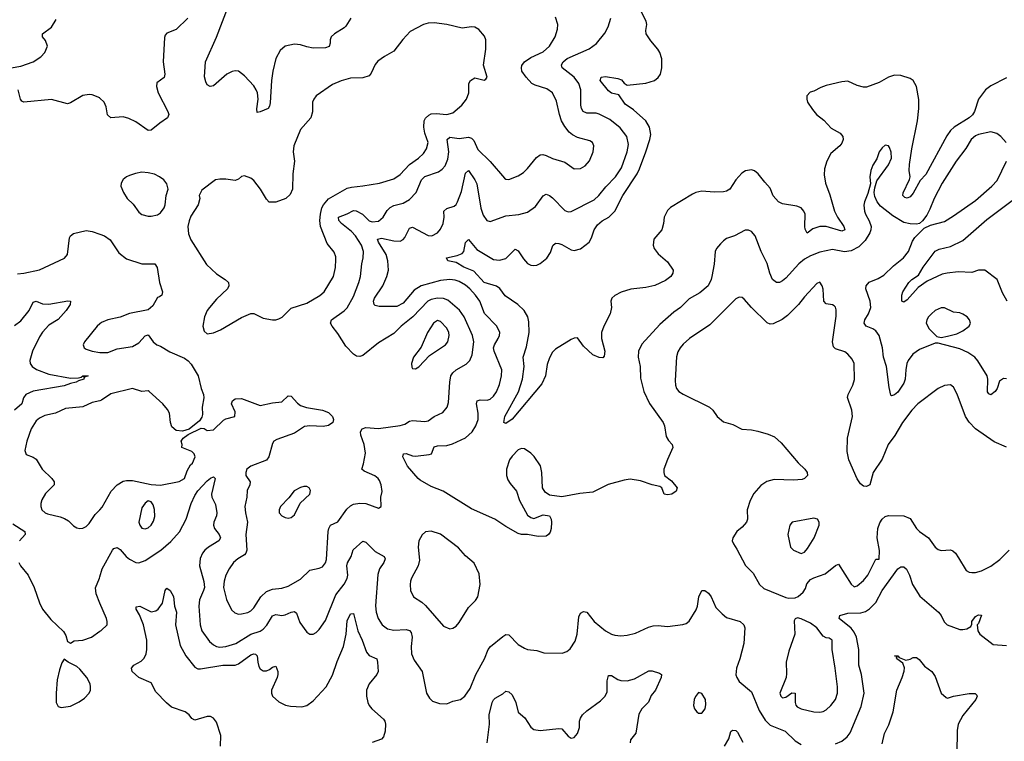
# Model space of a CAD drawing. Header units: inches. Extents: x 1682530 to 1839546, y 640742 to 791647.
# Tile 662 of 923: x 1779484 to 1785816, y 702021 to 706660. Entities that reach past the tile are written whole.
import ezdxf

# ---------------------------------------------------------------- set-up
doc = ezdxf.new("R2010")
doc.units = ezdxf.units.IN
doc.header["$MEASUREMENT"] = 0
doc.layers.add('B7770', color=7, linetype='Continuous')
doc.layers.add('B7780', color=7, linetype='Continuous')

msp = doc.modelspace()

# ---------------------------------------------------------------- linework, layer by layer
at = {"layer": 'B7770', "color": 5}
for points, elevation in [([(1779429.6, 706350.4), (1779490, 706360.4), (1779570, 706388.4), (1779619.4, 706420.6), (1779645.1, 706450), (1779662.9, 706490), (1779650, 706525.2), (1779629.5, 706550), (1779629.4, 706570), (1779688.9, 706611.1), (1779718, 706662)], 660), ([(1780000, 706156.1), (1779998, 706158), (1779950, 706176.3), (1779930, 706178.7), (1779890, 706171.5), (1779810, 706124.5), (1779790, 706119.5), (1779687.2, 706147.2), (1779509.5, 706129.5), (1779497.2, 706137.2), (1779489.2, 706149.2), (1779474, 706210)], 660), ([(1779470, 705026.7), (1779510, 705030.4), (1779610, 705052.7), (1779772.6, 705127.4), (1779791.6, 705150), (1779802.9, 705257.1), (1779809.8, 705270.2), (1779830, 705284.9), (1779910, 705304.9), (1779950, 705298.7), (1780000, 705280.9)], 660), ([(1779450, 704694.6), (1779490, 704723.1), (1779545, 704790), (1779570, 704843), (1779590, 704850.4), (1779630, 704832.2), (1779670, 704830.3), (1779792.2, 704852.2), (1779810.3, 704850.3), (1779807.7, 704830), (1779782.6, 704790), (1779730, 704732.6), (1779670, 704695.4), (1779630, 704652), (1779610, 704622), (1779566.6, 704530), (1779549.5, 704470), (1779551.2, 704450), (1779563.2, 704430), (1779590.6, 704410.6), (1779670, 704380.1), (1779810, 704354.8), (1779862.2, 704357.8), (1779878.9, 704361.1), (1779890.2, 704370.2), (1779924.7, 704370), (1779901.2, 704361.2), (1779894, 704366), (1779898.8, 704358.8), (1779895.5, 704350), (1779861, 704339), (1779847.3, 704330), (1779810, 704322), (1779770, 704306.2), (1779570, 704271), (1779524, 704250), (1779509.1, 704230), (1779497.8, 704190), (1779450.2, 704150)], 640), ([(1780000, 704704.3), (1779982, 704690), (1779901, 704590), (1779891.3, 704570), (1779898, 704550), (1779910, 704541), (1779948.6, 704528.6), (1780000, 704520.9)], 660), ([(1780000, 704210.5), (1779950, 704198.5), (1779890, 704172), (1779778.6, 704161.4), (1779714, 704130), (1779645.3, 704114.7), (1779610, 704098.9), (1779590, 704080.5), (1779556.5, 704030), (1779528.9, 703950), (1779517.1, 703890), (1779525.3, 703865.3), (1779570, 703848.5), (1779590, 703834.4), (1779628, 703770), (1779690.2, 703710), (1779704.4, 703690), (1779704.6, 703670), (1779650, 703614.5), (1779626.4, 703573.6), (1779618.7, 703550), (1779618.7, 703530), (1779625.7, 703510), (1779646.4, 703490), (1779662.2, 703482.2), (1779744.3, 703464.3), (1779772.2, 703452.2), (1779797.4, 703437.4), (1779830, 703405.5), (1779850, 703393), (1779870, 703388.2), (1779890, 703390.4), (1779910, 703401.3), (1779930, 703420.3), (1779970, 703478.4), (1780000, 703509.6)], 660), ([(1779439.8, 703419.8), (1779517.6, 703370), (1779519.5, 703350), (1779483.1, 703310)], 640), ([(1779478.9, 703170), (1779488.8, 703150), (1779538, 703090), (1779576.1, 703010), (1779610.4, 702910.4), (1779630.4, 702870.4), (1779683.8, 702803.8), (1779766.2, 702726.2), (1779781.1, 702701.1), (1779790, 702662), (1779810, 702651.3), (1779833.6, 702666.4), (1779890, 702671.7), (1779946, 702690), (1780000, 702728.3)], 640), ([(1780000, 702909.7), (1779974.4, 702970), (1779971.6, 703008.4), (1779997.8, 703070), (1780000, 703077.6)], 640)]:
    msp.add_lwpolyline(points, dxfattribs=dict(at, elevation=elevation))
at = {"layer": 'B7770', "color": 5, "elevation": 640}
msp.add_lwpolyline([(1779770, 702548), (1779754.8, 702525.2), (1779739.1, 702480.9), (1779724.9, 702415.1), (1779717.2, 702330), (1779718.9, 702270), (1779730, 702245.5), (1779750, 702238.4), (1779810, 702247.4), (1779866.3, 702273.7), (1779901.3, 702298.7), (1779929.6, 702330), (1779938.4, 702350), (1779939.6, 702370), (1779936.3, 702390), (1779914.3, 702430), (1779870, 702484.2), (1779850, 702502.4), (1779795.3, 702530)], close=True, dxfattribs=at)
at = {"layer": 'B7780', "color": 5}
for points, elevation in [([(1781612.8, 706670), (1781580.8, 706619.2), (1781570, 706607.1), (1781507.7, 706570), (1781486, 706550), (1781480.3, 706530), (1781481.3, 706510), (1781472.8, 706487.2), (1781450, 706478), (1781370, 706477.7), (1781330, 706484.6), (1781290, 706498.9), (1781250, 706503.5), (1781191.2, 706488.8), (1781158.2, 706461.8), (1781130.2, 706409.8), (1781112, 706330), (1781103.2, 706270), (1781094, 706126), (1781090, 706104), (1781080.7, 706090), (1781030, 706067.3), (1781010, 706064), (1781007.7, 706087.7), (1781016.9, 706150), (1781013.3, 706190), (1781005.3, 706210), (1780990, 706235.1), (1780930, 706299.5), (1780890, 706329.5), (1780870, 706331.8), (1780850, 706327.3), (1780814.8, 706310), (1780730, 706235.1), (1780708.7, 706230), (1780690, 706241.2), (1780679.6, 706259.6), (1780672.9, 706292.9), (1780678.7, 706390), (1780750, 706547.3), (1780826, 706750)], 660), ([(1780000, 703509.6), (1780014.9, 703525.1), (1780071.1, 703630), (1780110, 703668.9), (1780150, 703693.1), (1780170, 703698.3), (1780210, 703698.3), (1780330, 703672.7), (1780388.1, 703668.1), (1780510, 703691.8), (1780543, 703710), (1780561, 703759), (1780582.6, 703797.4), (1780594.5, 703810), (1780611.8, 703850), (1780606, 703870), (1780590, 703883.7), (1780526, 703910), (1780528, 703930), (1780522, 703950), (1780534, 703970), (1780566, 703994), (1780650, 704034.8), (1780670, 704031), (1780690, 704018.8), (1780730, 704024), (1780793.6, 704086.4), (1780810, 704094.8), (1780868, 704110), (1780870, 704138), (1780845.2, 704190), (1780853.2, 704210), (1780870, 704222), (1780910, 704225.3), (1781030, 704180.4), (1781110, 704196.3), (1781170, 704202.8), (1781210, 704241), (1781230, 704238.8), (1781270, 704194), (1781290, 704180.5), (1781327.2, 704167.2), (1781431, 704150), (1781470, 704133.7), (1781494.4, 704110), (1781502.4, 704090), (1781498, 704070), (1781470, 704051.5), (1781436, 704044), (1781350.3, 704049.7), (1781315.8, 704044.2), (1781250, 704001.1), (1781138.3, 703961.7), (1781118.8, 703950), (1781110, 703935.3), (1781086.4, 703850), (1781071.5, 703828.5), (1780970, 703789.7), (1780944.2, 703770), (1780937, 703750), (1780937.6, 703730), (1780966, 703690), (1780963.7, 703670), (1780947.1, 703632.9), (1780944, 703590), (1780932.1, 703530), (1780935, 703490), (1780948.1, 703430), (1780937.1, 703350), (1780943.5, 703250), (1780938.6, 703230), (1780930, 703220.4), (1780886.2, 703193.8), (1780859.1, 703170), (1780830.1, 703129.9), (1780810.1, 703089.9), (1780798, 703050), (1780794.8, 703010), (1780813.5, 702933.5), (1780846, 702866), (1780866.2, 702846.2), (1780890, 702839), (1780910, 702839.6), (1780950, 702849.2), (1780970, 702860.3), (1780990, 702879.5), (1781035.3, 702950), (1781070, 702984.3), (1781110, 702998.7), (1781170, 703004.3), (1781210, 703017.2), (1781290, 703062.8), (1781350, 703121.1), (1781410, 703133.1), (1781430, 703142.6), (1781450, 703168.2), (1781456.1, 703190), (1781467.3, 703370), (1781470.7, 703390), (1781483.1, 703410), (1781530, 703431.5), (1781586.7, 703513.3), (1781610, 703534.2), (1781630, 703544.5), (1781670, 703552.6), (1781709.1, 703549.1), (1781790, 703519.1), (1781809, 703530), (1781805.2, 703590), (1781814, 703626), (1781807.6, 703670), (1781797.1, 703697.1), (1781789.7, 703709.7), (1781768, 703728), (1781698, 703758), (1781683.7, 703770), (1781694.9, 703805.1), (1781706.5, 703873.5), (1781699.3, 703930), (1781678, 703990), (1781676.2, 704010), (1781685.2, 704030), (1781710, 704037.6), (1781790, 704031.7), (1781930, 704050.2), (1781959.8, 704060.2), (1781990, 704079), (1782010, 704084.2), (1782090, 704076.9), (1782110, 704082), (1782150, 704107.9), (1782205.7, 704134.3), (1782232.1, 704167.9), (1782242, 704198), (1782249, 704330), (1782256.2, 704370), (1782268.7, 704390), (1782290, 704409.2), (1782354.6, 704445.4), (1782378.3, 704470), (1782394.1, 704505.9), (1782403.9, 704590), (1782396, 704630), (1782341.4, 704750), (1782312.8, 704792.8), (1782237.1, 704857.1), (1782210, 704867.9), (1782170, 704870.5), (1782130, 704861.2), (1782109.3, 704850), (1782010.9, 704749.1), (1781936.9, 704690), (1781890, 704643.5), (1781790, 704582.2), (1781690, 704501.1), (1781670, 704493.7), (1781650, 704497.2), (1781630, 704509.7), (1781580.6, 704560.6), (1781530, 704642), (1781492.1, 704690), (1781483.1, 704710), (1781489.7, 704730), (1781570, 704787.2), (1781590, 704807.8), (1781630, 704881.1), (1781665.2, 704970), (1781676.3, 705010), (1781683.9, 705090), (1781692.8, 705130), (1781694, 705170), (1781682, 705210), (1781642.4, 705270), (1781617.8, 705297.8), (1781552.3, 705350), (1781536.8, 705370), (1781533, 705390), (1781590, 705411.6), (1781630, 705433.4), (1781648.2, 705431.8), (1781687.9, 705410), (1781730, 705366.2), (1781750, 705360.9), (1781790, 705365.6), (1781822, 705390), (1781847.5, 705432.5), (1781867.1, 705452.9), (1781890, 705464.5), (1781950, 705480.6), (1781990, 705503.2), (1782032.8, 705550), (1782067.1, 705630), (1782078.2, 705641.8), (1782090, 705651), (1782177.3, 705682.7), (1782201.3, 705698.7), (1782219.3, 705720.7), (1782236.8, 705763.2), (1782244.3, 705810), (1782233.5, 705890), (1782250, 705904.7), (1782310, 705896.8), (1782370, 705905.4), (1782390, 705898), (1782403.4, 705883.4), (1782430, 705824.4), (1782508.8, 705748.8), (1782601.7, 705641.7), (1782610, 705635.5), (1782630, 705632.7), (1782690, 705656.5), (1782722.6, 705677.4), (1782750, 705703.1), (1782806.2, 705773.8), (1782830, 705790.2), (1782847.2, 705792.8), (1782870, 705787.1), (1782910, 705767.1), (1782990, 705744.6), (1783050, 705701.1), (1783090, 705702.6), (1783119.8, 705720.2), (1783147.7, 705752.3), (1783171.2, 705810), (1783175.1, 705850), (1783166.6, 705870), (1783150, 705881.6), (1783070, 705902), (1783039.1, 705919.1), (1783017.7, 705937.7), (1782990, 705972.4), (1782968.9, 706008.9), (1782954.5, 706050), (1782935.5, 706135.5), (1782910, 706189.7), (1782874.4, 706214.4), (1782798.4, 706238.4), (1782776.9, 706250), (1782740.3, 706290), (1782713.5, 706330), (1782709.7, 706350), (1782713.7, 706366.3), (1782730.9, 706389.1), (1782770, 706416.4), (1782850, 706453.8), (1782891.1, 706490), (1782926.6, 706550), (1782942, 706598), (1782943.5, 706630), (1782930, 706676)], 660), ([(1780564.9, 706670), (1780490, 706597.2), (1780430, 706574), (1780419.8, 706560.2), (1780415.3, 706544.7), (1780406, 706390), (1780418, 706310), (1780411.8, 706288.2), (1780365.1, 706254.9), (1780362.6, 706230), (1780374, 706190), (1780436.3, 706070), (1780442, 706050), (1780434, 706030), (1780384.4, 705995.6), (1780330, 705949.4), (1780310, 705947.3), (1780230, 706002.7), (1780185.4, 706025.4), (1780150, 706034.5), (1780068.7, 706030), (1780047.8, 706047.8), (1780040.1, 706100.1), (1780027.3, 706130), (1780000, 706156.1)], 660), ([(1785826.6, 705870), (1785793, 705910), (1785767.7, 705927.7), (1785730, 705938.5), (1785650, 705922.9), (1785630, 705913.3), (1785603, 705890), (1785568.4, 705831.6), (1785505.4, 705750), (1785416.9, 705610), (1785363.6, 705510), (1785337.6, 705442.4), (1785316.9, 705403.1), (1785290, 705366), (1785270.4, 705349.6), (1785250, 705344.5), (1785210, 705346.6), (1785170, 705356.9), (1785098, 705398), (1785020.5, 705460.5), (1784998.7, 705490), (1784983.3, 705523.3), (1784979.3, 705550), (1784982, 705578), (1784996.2, 705623.8), (1785070, 705726), (1785090.7, 705770), (1785088.2, 705808.2), (1785077.6, 705837.6), (1785070, 705849), (1785050, 705854), (1785030, 705837.2), (1785010.6, 705810), (1784994.9, 705765.1), (1784970, 705725.2), (1784956.4, 705690), (1784950.7, 705650.7), (1784955.3, 705604.7), (1784938.4, 705541.6), (1784916.3, 705490), (1784912.8, 705467.2), (1784915.8, 705430), (1784922, 705410), (1784947.3, 705367.3), (1784958.5, 705330), (1784957.6, 705310), (1784951.2, 705290), (1784920.6, 705239.4), (1784880.4, 705199.6), (1784830, 705173.1), (1784787.4, 705167.4), (1784710, 705183.1), (1784630, 705164.5), (1784570, 705142.4), (1784530, 705120.6), (1784493.2, 705090), (1784410, 704998), (1784390, 704980.3), (1784370, 704970.8), (1784349.8, 704969.8), (1784324.5, 704990), (1784307, 705030), (1784290, 705092.7), (1784251.8, 705170), (1784214.5, 705270), (1784190, 705298), (1784170, 705306.6), (1784150, 705306.6), (1784081, 705270), (1784030, 705252.7), (1784010, 705239.3), (1783990, 705218), (1783965.5, 705190), (1783955.5, 705170), (1783948.7, 705088.7), (1783934.9, 705010), (1783930, 704989.4), (1783910.3, 704950), (1783856.8, 704903.2), (1783790, 704865.1), (1783733.4, 704810), (1783690, 704778.8), (1783599.4, 704700.6), (1783485.2, 704574.8), (1783462.2, 704530), (1783462, 704490), (1783474.6, 704430), (1783475.5, 704355.5), (1783496.5, 704270), (1783532.9, 704192.9), (1783622.8, 704070), (1783631.4, 704050), (1783640.7, 703980.7), (1783655.5, 703955.5), (1783679.3, 703930), (1783684.9, 703910), (1783650, 703833.2), (1783626.9, 703770), (1783625.3, 703750), (1783630.7, 703730), (1783675.1, 703695.1), (1783711, 703650), (1783706, 703630), (1783678, 703610), (1783650, 703604.5), (1783629, 703610), (1783613.2, 703650), (1783599.5, 703659.5), (1783550, 703669.5), (1783475.9, 703695.9), (1783410, 703705.6), (1783370, 703700.5), (1783267.9, 703672.1), (1783170, 703622.4), (1783086.9, 703613.1), (1782970, 703592.3), (1782890, 703603.7), (1782863.3, 703623.3), (1782846.6, 703650), (1782841.2, 703750), (1782832.1, 703792.1), (1782791.5, 703851.5), (1782770, 703873.2), (1782730, 703901.2), (1782710, 703903.7), (1782690, 703895.1), (1782650, 703854.5), (1782634, 703830), (1782615.3, 703770), (1782614, 703730), (1782622.3, 703702.3), (1782637.6, 703677.6), (1782679.1, 703630), (1782697.3, 703570), (1782750, 703474), (1782770, 703459.1), (1782790, 703454), (1782850, 703477.3), (1782891, 703470), (1782901, 703450), (1782902.8, 703430), (1782901, 703390), (1782894.4, 703365.6), (1782884.7, 703350), (1782870, 703339), (1782818, 703338), (1782749.3, 703349.3), (1782710, 703349.6), (1782690, 703357.2), (1782610, 703400.9), (1782539.3, 703450), (1782390, 703515.6), (1782207.3, 703630), (1782130, 703659.8), (1782059.4, 703699.4), (1782045.4, 703710), (1781976.8, 703790), (1781948.6, 703850), (1781952.1, 703867.9), (1781970, 703870.2), (1782010, 703855.9), (1782030, 703854), (1782116.4, 703863.6), (1782131.8, 703870), (1782150, 703913.7), (1782170, 703920.8), (1782230, 703923.2), (1782266.3, 703933.7), (1782350, 703972.1), (1782392.4, 704010), (1782416, 704050), (1782431.2, 704090), (1782432.7, 704130), (1782421.6, 704190), (1782426.6, 704210), (1782444.7, 704215.3), (1782490, 704214.7), (1782510, 704220.9), (1782530, 704238.7), (1782550, 704267), (1782570, 704314), (1782582.5, 704370), (1782585, 704410), (1782534.5, 704530), (1782530.7, 704550), (1782536.2, 704570), (1782561.7, 704610), (1782569.7, 704630), (1782571.1, 704650), (1782552.8, 704690), (1782471.9, 704771.9), (1782443.1, 704850), (1782415.7, 704890), (1782378.9, 704930), (1782350, 704953.7), (1782310, 704977), (1782284.8, 704984.8), (1782248.8, 704988.8), (1782190, 704982.9), (1782066, 704950), (1782019.9, 704920.1), (1781950, 704837.2), (1781910, 704816.8), (1781795.5, 704815.5), (1781770, 704821.6), (1781762.4, 704830), (1781758.8, 704850), (1781764.5, 704870), (1781819.8, 704950), (1781845.3, 705010), (1781856.2, 705050), (1781850.9, 705109.1), (1781841, 705150), (1781792.1, 705230), (1781785.4, 705250), (1781810, 705256.1), (1781890, 705238.3), (1781930, 705236.5), (1781950, 705246.5), (1781960.4, 705259.6), (1781990, 705318.7), (1782010, 705325.3), (1782110, 705271.7), (1782134, 705270), (1782170, 705288.7), (1782190, 705314), (1782208, 705350), (1782213.4, 705390), (1782211.1, 705430), (1782230, 705446.5), (1782278, 705462), (1782290, 705472), (1782299.8, 705490), (1782324.5, 705555.5), (1782350, 705674), (1782369.7, 705690.3), (1782411.3, 705630), (1782423.9, 705603.9), (1782448.5, 705448.5), (1782464.1, 705404.1), (1782487.4, 705370), (1782510, 705362.3), (1782610, 705399.4), (1782692.7, 705407.3), (1782750, 705422.3), (1782801.2, 705458.8), (1782850, 705528.4), (1782870, 705538), (1782890, 705530.3), (1782910, 705514.6), (1782990, 705433.7), (1783010, 705424.9), (1783030, 705426.7), (1783178.2, 705501.8), (1783208.7, 705530), (1783254, 705586), (1783315.9, 705650), (1783353.2, 705706.8), (1783391.1, 705810), (1783397.9, 705857.9), (1783388.7, 705910), (1783345.2, 705965.2), (1783278.4, 706018.4), (1783210, 706053.4), (1783190, 706058.6), (1783130, 706059), (1783107.8, 706070), (1783096.5, 706090), (1783092.9, 706110), (1783092.2, 706210), (1783080.3, 706250), (1783050, 706290.7), (1782972.4, 706350), (1782967.8, 706370), (1782978.9, 706390), (1783004.1, 706410), (1783146.7, 706473.3), (1783192.6, 706507.4), (1783246.7, 706573.3), (1783267, 706613), (1783284.2, 706670)], 640), ([(1785830, 706287), (1785730, 706235), (1785695.3, 706210), (1785650, 706148.3), (1785623, 706070), (1785611, 706049), (1785590, 706029.9), (1785494, 705970), (1785470, 705947.6), (1785446.5, 705913.5), (1785310, 705665.3), (1785274.7, 705625.3), (1785230, 705544), (1785210, 705521.5), (1785190, 705512.6), (1785177, 705517), (1785163.9, 705530), (1785166, 705546), (1785207, 705633), (1785209.8, 705650), (1785204.2, 705690), (1785204.9, 705730), (1785220.1, 705830), (1785257.5, 706010), (1785266.1, 706090), (1785265.8, 706145.8), (1785251.1, 706231.1), (1785230, 706269.6), (1785210, 706282.6), (1785150, 706301.1), (1785110, 706303), (1785070.3, 706289.7), (1785010, 706256.9), (1784930, 706225.6), (1784910, 706225.6), (1784870, 706235.8), (1784810, 706264), (1784770, 706260.3), (1784670, 706237.7), (1784635.3, 706224.7), (1784590, 706199.5), (1784566.7, 706193.3), (1784544.9, 706170), (1784544.9, 706150), (1784551, 706130), (1784581.7, 706081.7), (1784608, 706050), (1784654.5, 706014.5), (1784703, 705963), (1784759.1, 705930), (1784776.4, 705910), (1784778.7, 705890), (1784770, 705866.6), (1784758.4, 705850), (1784701.1, 705798.9), (1784674.4, 705750), (1784659.9, 705700.1), (1784657.4, 705662.6), (1784666, 705610), (1784694.4, 705534.4), (1784723.5, 705430), (1784742.6, 705390), (1784782.8, 705330), (1784790, 705309.2), (1784770, 705299.7), (1784670, 705329.8), (1784630, 705330.9), (1784585, 705315), (1784547.9, 705287.9), (1784534.2, 705314.2), (1784531.8, 705330), (1784534, 705410), (1784525.4, 705430), (1784510, 705449.6), (1784480.8, 705460.8), (1784390, 705476), (1784362.5, 705490), (1784328.4, 705528.4), (1784310, 705577.2), (1784274.6, 705614.6), (1784233.6, 705670), (1784210, 705688.7), (1784190, 705695), (1784151.1, 705688.9), (1784126.8, 705673.2), (1784088.8, 705630), (1784050.3, 705570), (1784030, 705558.3), (1784010, 705553.7), (1783950, 705552.1), (1783870, 705557.6), (1783831.7, 705548.3), (1783810, 705537.6), (1783670, 705453.3), (1783650, 705434.2), (1783628.4, 705390), (1783624.1, 705350), (1783612.3, 705310), (1783561.1, 705250), (1783557.1, 705210), (1783563.8, 705190), (1783590, 705154.9), (1783650, 705102.4), (1783685.7, 705050), (1783684.2, 705030), (1783671.8, 705010), (1783637.7, 704982.3), (1783568.4, 704951.6), (1783510, 704938.8), (1783413.3, 704926.7), (1783351.7, 704908.3), (1783310, 704886), (1783292.4, 704870), (1783285.3, 704850), (1783289.1, 704809.1), (1783281.4, 704770), (1783240.5, 704690), (1783225.4, 704650), (1783224.7, 704610), (1783245.7, 704530), (1783242.5, 704497.5), (1783233.4, 704486.6), (1783210, 704487.3), (1783170, 704504.7), (1783110, 704560.5), (1783070, 704615.6), (1783050, 704613), (1783030, 704604), (1782930, 704542.2), (1782910, 704523.5), (1782890, 704485.1), (1782876.1, 704443.9), (1782865.6, 704370), (1782840.9, 704319.1), (1782650, 704091.2), (1782610, 704064.7), (1782597.2, 704070), (1782604.2, 704110), (1782691.6, 704268.4), (1782717.9, 704350), (1782728.2, 704430), (1782721, 704490), (1782743.6, 704556.4), (1782760.6, 704650), (1782758.3, 704718.3), (1782750.8, 704750), (1782726.8, 704790), (1782687.9, 704830), (1782605.3, 704885.3), (1782571, 704931), (1782550, 704947.9), (1782471, 704970), (1782403.2, 705043.2), (1782339.7, 705070), (1782290, 705098), (1782238, 705110), (1782229, 705130), (1782296.6, 705143.4), (1782330, 705156.4), (1782339.7, 705170), (1782351.5, 705228.5), (1782370, 705247.7), (1782423.3, 705183.3), (1782530, 705119.1), (1782570, 705113.4), (1782610, 705124.9), (1782670, 705183.8), (1782690, 705174.9), (1782723.4, 705123.4), (1782750, 705092.4), (1782770, 705082), (1782790, 705079.5), (1782810, 705082), (1782830, 705091.8), (1782873.2, 705126.8), (1782897.3, 705162.7), (1782911.9, 705208.1), (1782930, 705223.1), (1782950, 705221.8), (1782970, 705214.2), (1783030, 705180.3), (1783050, 705176.5), (1783090, 705187.1), (1783145.3, 705230), (1783161.7, 705258.3), (1783178.1, 705310), (1783198.6, 705341.4), (1783230, 705367.3), (1783271.9, 705390), (1783310.7, 705429.3), (1783363, 705530), (1783453.9, 705670), (1783470, 705701.5), (1783510.5, 705810), (1783536.7, 705890), (1783542.5, 705922.5), (1783533.8, 705970), (1783509.8, 706010), (1783430, 706079.4), (1783377.7, 706117.7), (1783337.4, 706177.4), (1783290, 706187.1), (1783270, 706202.2), (1783215.6, 706270), (1783222, 706290), (1783250, 706294.8), (1783330, 706282.2), (1783353.1, 706273.1), (1783370, 706252.2), (1783390, 706238.7), (1783510, 706251.4), (1783566.6, 706270), (1783590, 706288.7), (1783604, 706310), (1783613.5, 706350), (1783612.5, 706407.5), (1783599.7, 706450), (1783588.3, 706470), (1783543, 706523), (1783513.3, 706570), (1783509.8, 706590), (1783515.8, 706630), (1783512.9, 706650), (1783477.2, 706717.2)], 620), ([(1785830, 704351.5), (1785810, 704352.8), (1785784.2, 704335.8), (1785768.7, 704290), (1785756, 704270), (1785728.4, 704248.4), (1785715.3, 704255.3), (1785708, 704268), (1785709.7, 704350), (1785704.7, 704370), (1785645.9, 704465.9), (1785625.7, 704490), (1785581, 704521), (1785530, 704544.1), (1785390, 704581.2), (1785370, 704580.9), (1785270, 704539.3), (1785227.1, 704510), (1785197.8, 704470), (1785188.7, 704450), (1785181.7, 704410), (1785178.9, 704350), (1785170, 704323), (1785130, 704266), (1785110, 704247.8), (1785090, 704242.7), (1785086.9, 704246.9), (1785074.6, 704294.6), (1785057.3, 704430), (1785039.6, 704490), (1785031.3, 704550), (1785010, 704629.7), (1784990, 704659.3), (1784970, 704673), (1784928.2, 704690), (1784914.6, 704710), (1784919.5, 704730), (1784942.1, 704770), (1784956.5, 704810), (1784953.6, 704850), (1784925.2, 704930), (1784926.3, 704950), (1784947.4, 704972.6), (1785004.2, 704995.8), (1785041.4, 705018.6), (1785102.7, 705077.3), (1785168.2, 705130), (1785199.7, 705170), (1785224.5, 705235.5), (1785241.1, 705258.9), (1785301.2, 705318.8), (1785342, 705338), (1785430, 705362.6), (1785490, 705398), (1785630, 705498.6), (1785736, 705590), (1785770, 705626.5), (1785829.8, 705750)], 640), ([(1785833.3, 704850), (1785804, 704904), (1785770, 704989.4), (1785690, 705049.2), (1785650, 705049.4), (1785606, 705034), (1785518.5, 705038.5), (1785449, 705031), (1785417, 705023), (1785320.5, 704979.5), (1785262.4, 704937.6), (1785190, 704858.9), (1785170, 704844.2), (1785157.2, 704850), (1785155.8, 704890), (1785163.5, 704910), (1785200.7, 704970), (1785221.4, 704990), (1785263.2, 705016.8), (1785292.9, 705070), (1785370, 705171.1), (1785395.8, 705184.2), (1785470, 705201.3), (1785550, 705239.8), (1785703.7, 705376.3), (1785883.5, 705510)], 620), ([(1780000, 705280.9), (1780030, 705270.3), (1780064.5, 705244.5), (1780121.4, 705161.4), (1780170, 705121.6), (1780270, 705090.4), (1780353.4, 705090), (1780367.4, 705067.4), (1780383.1, 704970), (1780401, 704910), (1780398, 704890), (1780382.8, 704877.2), (1780370, 704873.2), (1780339.6, 704820.4), (1780310, 704794.5), (1780190, 704772), (1780130, 704746.6), (1780050.4, 704729.6), (1780010, 704712.3), (1780000, 704704.3)], 660), ([(1785830, 703911.6), (1785750, 703945.1), (1785629.4, 704030), (1785590, 704073.3), (1785567, 704110), (1785512.9, 704252.9), (1785490, 704297.2), (1785470, 704312), (1785430, 704307.8), (1785390, 704289.6), (1785258.9, 704190), (1785220.8, 704150), (1785160.7, 704070), (1785112.4, 703987.6), (1785069.4, 703930), (1785030, 703835.1), (1784973, 703750), (1784950.8, 703670), (1784930, 703659.3), (1784910, 703660.9), (1784890, 703676), (1784868.7, 703708.7), (1784815, 703830), (1784804.6, 703884.6), (1784807.3, 703970), (1784839.8, 704110), (1784835.1, 704150), (1784808.3, 704231.7), (1784811.1, 704250), (1784841.3, 704310), (1784852.3, 704347.7), (1784851.1, 704450), (1784836.6, 704476.6), (1784809.6, 704510), (1784790, 704524), (1784730, 704544), (1784717.8, 704557.8), (1784711.7, 704590), (1784734.9, 704754.9), (1784735.4, 704795.4), (1784731.1, 704811.1), (1784721.3, 704821.3), (1784710, 704827.6), (1784670, 704832.3), (1784654.5, 704850), (1784650, 704928), (1784643.7, 704950), (1784630, 704971.6), (1784610, 704963.7), (1784530, 704878), (1784491.7, 704828.3), (1784422.3, 704757.7), (1784387.5, 704732.5), (1784330, 704705.6), (1784310, 704702.7), (1784290, 704711), (1784189.6, 704810), (1784143.3, 704863.3), (1784130, 704873.6), (1784110, 704875.6), (1784090, 704865.6), (1783921.2, 704698.8), (1783790.4, 704610), (1783750, 704574.7), (1783730.3, 704550), (1783715.6, 704524.4), (1783707.3, 704492.7), (1783698.6, 704341.4), (1783700.9, 704310), (1783707.6, 704290), (1783723.1, 704270), (1783750, 704251.7), (1783919.1, 704170), (1783940.4, 704150), (1783968.5, 704110), (1784010, 704075.3), (1784070, 704057.4), (1784126.7, 704026.7), (1784190, 704023.2), (1784230, 704015.3), (1784296.2, 703996.2), (1784337.3, 703977.3), (1784380.3, 703940.3), (1784490.2, 703810.2), (1784533, 703770), (1784547.7, 703750), (1784550.6, 703729.4), (1784531.3, 703710), (1784515.3, 703704.7), (1784459.6, 703700.4), (1784336.2, 703703.8), (1784289.5, 703690.5), (1784250, 703665.3), (1784205.2, 703614.8), (1784181.3, 703570), (1784161.7, 703510), (1784164.9, 703450), (1784157.6, 703430), (1784130, 703396.9), (1784095.8, 703370), (1784070.4, 703330), (1784066.4, 703310), (1784073.4, 703290), (1784096.5, 703256.5), (1784150.2, 703150.2), (1784201.3, 703101.3), (1784241.7, 703030), (1784270, 703003.2), (1784410, 702946.4), (1784430, 702940.5), (1784470, 702943), (1784490, 702952.2), (1784521.3, 702978.7), (1784536.4, 703003.6), (1784546, 703034), (1784570, 703061), (1784590, 703072.3), (1784663.5, 703096.5), (1784730, 703150.5), (1784750, 703158.8), (1784830.4, 703030.4), (1784850, 703014), (1784870, 703019.3), (1784910, 703054.6), (1784938.8, 703090), (1784990, 703191.3), (1785010, 703192), (1785012.5, 703247.5), (1784997.4, 703330), (1785002.2, 703390), (1785014.5, 703425.5), (1785029.7, 703450), (1785050, 703466.3), (1785070, 703472.3), (1785170, 703470.2), (1785210, 703453.7), (1785250.4, 703390), (1785270.4, 703370), (1785328.4, 703328.4), (1785370, 703268.5), (1785390, 703253.7), (1785410, 703247.6), (1785470, 703251.7), (1785484.3, 703244.3), (1785501.3, 703230), (1785521.4, 703201.4), (1785570, 703119.3), (1785590, 703108.7), (1785606.1, 703106.1), (1785630, 703106), (1785670, 703116.5), (1785730, 703147.2), (1785786, 703190), (1785847.8, 703250)], 660), ([(1780000, 704520.9), (1780010, 704519.5), (1780050, 704521.1), (1780110, 704544.4), (1780210, 704559.1), (1780250, 704583), (1780290, 704627.3), (1780310, 704634.8), (1780343, 704590), (1780364.9, 704570), (1780390, 704560.3), (1780450, 704525.5), (1780544.3, 704484.3), (1780567.3, 704467.3), (1780585.3, 704445.3), (1780630.3, 704370), (1780650.2, 704290), (1780666.2, 704250), (1780668.1, 704230), (1780658, 704170), (1780658.7, 704121.3), (1780654.7, 704105.3), (1780638.9, 704081.1), (1780573.4, 704026.6), (1780530, 704013.6), (1780490, 704018.7), (1780462.5, 704042.5), (1780453.3, 704070), (1780447.1, 704130), (1780434.6, 704154.6), (1780403.5, 704190), (1780316, 704270), (1780310, 704273), (1780270, 704269.7), (1780210, 704289.7), (1780070, 704254.8), (1780010, 704212.9), (1780000, 704210.5)], 660), ([(1780000, 703077.6), (1780015, 703130), (1780079.8, 703250), (1780090, 703260.8), (1780110, 703267.8), (1780130, 703254.9), (1780168.2, 703208.2), (1780190, 703191.6), (1780230, 703170.3), (1780250, 703168.9), (1780290, 703183.5), (1780390.3, 703249.7), (1780454.9, 703305.1), (1780511.5, 703368.5), (1780554.3, 703450), (1780585.9, 703550), (1780610, 703601.8), (1780630, 703630.2), (1780690, 703695.2), (1780710, 703712.8), (1780730, 703720.3), (1780741.1, 703710), (1780716.2, 703610), (1780719.1, 703590), (1780743, 703543), (1780751, 703490), (1780749.4, 703470), (1780732.8, 703430), (1780730.2, 703410), (1780736.5, 703390), (1780766, 703350), (1780774.7, 703330), (1780764.9, 703310), (1780697, 703270), (1780674.3, 703250), (1780659, 703230), (1780644.2, 703195.8), (1780640.2, 703150), (1780668.2, 703048.2), (1780671.5, 703010), (1780666.7, 702990), (1780639.3, 702930), (1780636, 702890), (1780645, 702770), (1780655.2, 702730), (1780703.5, 702663.5), (1780730, 702640.2), (1780750, 702630.2), (1780770, 702626.7), (1780810, 702630.9), (1780874.3, 702650), (1780970, 702709.5), (1781030, 702729.4), (1781050, 702742.7), (1781072, 702768), (1781110, 702826.7), (1781130, 702836.9), (1781170, 702829.2), (1781190, 702833), (1781230, 702851.9), (1781250, 702854.9), (1781264.6, 702844.6), (1781284.2, 702784.2), (1781330, 702722), (1781350.5, 702710.5), (1781370, 702710.4), (1781390, 702719.3), (1781410, 702739.3), (1781450, 702797.1), (1781517.6, 702962.4), (1781570, 703031.6), (1781590, 703066.7), (1781594.7, 703090), (1781587.7, 703150), (1781591, 703169), (1781614.6, 703210), (1781627.6, 703252.4), (1781690, 703308.2), (1781710, 703300.3), (1781770, 703240.3), (1781828.2, 703210), (1781834.2, 703194.2), (1781824.5, 703170), (1781798.4, 703130), (1781787, 703093), (1781771.6, 702891.6), (1781776, 702850), (1781789.3, 702810), (1781815.3, 702770), (1781850, 702743.9), (1781890, 702736.2), (1781970, 702739.7), (1781990, 702732.3), (1782000.2, 702720.2), (1782008.3, 702690), (1782000.7, 702630), (1782003.9, 702583.9), (1782021.5, 702541.5), (1782071.6, 702470), (1782100.3, 702330), (1782118.7, 702298.7), (1782139.3, 702279.3), (1782183.7, 702263.7), (1782230, 702261.5), (1782270, 702279.2), (1782319.3, 702290), (1782346.3, 702310), (1782380.4, 702359.6), (1782416.4, 702450), (1782473.7, 702550), (1782495.6, 702610), (1782511.1, 702630), (1782590, 702695.3), (1782610, 702706.7), (1782630, 702706), (1782690, 702643.7), (1782730, 702618.7), (1782750, 702612), (1782810, 702604.9), (1782854, 702590), (1782971.9, 702588.1), (1783001.2, 702598.8), (1783024.4, 702615.6), (1783055.8, 702664.2), (1783067.8, 702710), (1783079.2, 702820.8), (1783090, 702844.4), (1783110, 702855.8), (1783130, 702850.4), (1783178.9, 702790), (1783250, 702730.3), (1783290, 702708.9), (1783310, 702703.1), (1783350, 702698.9), (1783390, 702702.8), (1783444, 702716), (1783526.4, 702753.6), (1783557.6, 702762.4), (1783590, 702766), (1783650, 702759), (1783748.7, 702771.3), (1783770, 702778), (1783790, 702792.7), (1783833.4, 702866.6), (1783842.2, 702890), (1783851.5, 702950), (1783869.6, 702990), (1783890, 702990.6), (1783912.8, 702972.8), (1783930, 702950.7), (1783960.7, 702880.7), (1784000.2, 702840.2), (1784030, 702817), (1784116, 702790), (1784140.5, 702770), (1784146, 702750), (1784140.5, 702650), (1784115.8, 702550), (1784093.6, 702490), (1784089, 702449), (1784094.5, 702430), (1784110, 702404.9), (1784190, 702338.4), (1784239, 702219), (1784277.6, 702157.6), (1784310, 702124.9), (1784405.7, 702085.7), (1784470, 702023.7), (1784510, 702001.3)], 640), ([(1784730, 702004.5), (1784770, 702022.4), (1784804.4, 702050), (1784824.3, 702075.7), (1784895.3, 702244.7), (1784915.4, 702330), (1784898, 702450), (1784881, 702510), (1784881.1, 702610), (1784864.5, 702690), (1784850, 702723.1), (1784830, 702747.7), (1784753.1, 702810), (1784757.4, 702830), (1784810, 702844.3), (1784893.8, 702846.2), (1784923.7, 702856.3), (1784948.1, 702871.9), (1784990, 702913.8), (1785030, 702990.2), (1785130, 703128.8), (1785150, 703142.6), (1785170, 703142.4), (1785186.5, 703126.5), (1785207, 703090), (1785225.3, 703030), (1785273.2, 702953.2), (1785391.7, 702850), (1785409, 702830), (1785427.9, 702787.9), (1785447.3, 702770), (1785530, 702740.3), (1785550, 702738.7), (1785575.6, 702744.4), (1785600.2, 702759.8), (1785606.6, 702773.4), (1785607.3, 702790), (1785630, 702822.8), (1785650, 702834.4), (1785670, 702831), (1785650, 702778), (1785642, 702770), (1785644.7, 702730), (1785659.1, 702710), (1785743.2, 702643.2), (1785830, 702635.8)], 640), ([(1780775.2, 701990), (1780777.9, 702057.9), (1780750, 702143.7), (1780730, 702169.6), (1780710, 702179.7), (1780690, 702179.7), (1780610, 702155.8), (1780590, 702167), (1780574, 702190), (1780547.8, 702210), (1780460.9, 702240.9), (1780427.2, 702267.2), (1780358.5, 702338.5), (1780330, 702396), (1780250, 702431.6), (1780207.3, 702470), (1780202.9, 702490), (1780218.4, 702510), (1780264.1, 702535.9), (1780283.6, 702556.4), (1780296.5, 702583.5), (1780301.6, 702610), (1780301.2, 702670), (1780279.8, 702770), (1780253.8, 702833.8), (1780232.3, 702870), (1780233.6, 702886.4), (1780256, 702890), (1780330, 702853.4), (1780359.8, 702860.2), (1780373.6, 702870), (1780401.3, 702910), (1780419.3, 702990), (1780430, 703006), (1780450.8, 702990), (1780471.8, 702951.8), (1780480.2, 702890), (1780491.8, 702850), (1780484.6, 702770), (1780516.6, 702636.6), (1780552.4, 702570), (1780610, 702496.5), (1780630, 702486), (1780646.5, 702486.5), (1780790, 702509.6), (1780870, 702511), (1780890, 702519), (1780970, 702576.1), (1780990, 702583.9), (1781001.1, 702581.1), (1781011, 702571), (1781014, 702530), (1781021.9, 702501.9), (1781030, 702487.4), (1781050, 702473.8), (1781070, 702474), (1781090, 702481.6), (1781110, 702498), (1781130, 702504.9), (1781144.2, 702470), (1781143.5, 702450), (1781139, 702430), (1781103.6, 702350), (1781102.3, 702330), (1781110.4, 702310), (1781150, 702274.4), (1781193.1, 702253.1), (1781225.8, 702245.8), (1781297.7, 702242.3), (1781330, 702250.4), (1781370, 702280.4), (1781454.7, 702370), (1781494.2, 702445.8), (1781525.2, 702534.8), (1781566.5, 702630), (1781583.9, 702710), (1781590, 702796.3), (1781610, 702839.5), (1781630, 702842.8), (1781657.1, 702730), (1781686.5, 702670), (1781714, 702594), (1781730, 702573.1), (1781780.5, 702550), (1781784.9, 702530), (1781788.7, 702470), (1781780.3, 702450), (1781730, 702389.5), (1781714.3, 702350), (1781714.3, 702310), (1781722.3, 702270), (1781731.8, 702250), (1781748.7, 702230), (1781823.5, 702163.5), (1781832.8, 702150), (1781836.9, 702130), (1781833.3, 702086.7), (1781823.1, 702050), (1781810, 702035.6), (1781750, 702012.6)], 620), ([(1780000, 702728.3), (1780006.9, 702733.1), (1780045.2, 702770), (1780047, 702790), (1780042.4, 702810), (1780000, 702909.7)], 640), ([(1785030, 702005.5), (1785045.6, 702070), (1785073.5, 702126.5), (1785100.2, 702210), (1785124.6, 702350), (1785159.2, 702430), (1785171, 702471), (1785173.7, 702493.7), (1785163.2, 702523.2), (1785125.1, 702550), (1785123.2, 702556.8), (1785128.4, 702568.4), (1785110, 702571.3), (1785130, 702570.4), (1785139.8, 702559.8), (1785182.5, 702542.5), (1785210, 702548.2), (1785230, 702560.5), (1785250, 702560.5), (1785267.5, 702547.5), (1785303.1, 702503.1), (1785350.3, 702470.3), (1785370, 702437.3), (1785408.7, 702330), (1785441.7, 702301.7), (1785450, 702298), (1785487.9, 702312.1), (1785589, 702329), (1785628.4, 702328.4), (1785638.3, 702318.3), (1785641.6, 702310), (1785633.4, 702290), (1785550, 702187.8), (1785518.5, 702130), (1785512.4, 702090), (1785510, 701942)], 620), ([(1782490, 702011.3), (1782504.8, 702130), (1782503.1, 702190), (1782522.8, 702270), (1782530, 702288), (1782541.4, 702298.6), (1782590, 702326), (1782610, 702342.4), (1782630, 702338), (1782650, 702318.7), (1782673.7, 702270), (1782688.4, 702208.4), (1782731.3, 702171.3), (1782770, 702110.7), (1782790, 702097.3), (1782830, 702090.8), (1782950, 702103), (1782970, 702100.7), (1783010, 702053), (1783030, 702042), (1783050, 702045.3), (1783070.7, 702070), (1783083.5, 702110), (1783083.6, 702150), (1783089.6, 702170), (1783103, 702190), (1783130, 702217.4), (1783218.6, 702281.4), (1783249.8, 702310.2), (1783262, 702338), (1783262.4, 702410), (1783270, 702444), (1783290, 702444.4), (1783330, 702418.9), (1783350, 702411.4), (1783390, 702408.9), (1783437.2, 702422.8), (1783530, 702474.3), (1783550, 702473.1), (1783599, 702459), (1783610, 702451), (1783608, 702430), (1783572, 702350), (1783544, 702316), (1783527.5, 702272.5), (1783484.9, 702230), (1783464.5, 702195.5), (1783446.1, 702073.9), (1783411.8, 702030), (1783410.3, 702010)], 620), ([(1784015.6, 701990), (1784043.8, 702036.2), (1784056.8, 702083.2), (1784066.8, 702093.2), (1784090, 702090.2), (1784099.6, 702079.6), (1784135, 702015)], 620)]:
    msp.add_lwpolyline(points, dxfattribs=dict(at, elevation=elevation))
for points, elevation in [([(1782150, 706640.4), (1782110, 706638.5), (1782080.7, 706630), (1781995.1, 706584.9), (1781947.1, 706532.9), (1781890, 706457), (1781830, 706424.2), (1781786.9, 706393.1), (1781769.1, 706370.9), (1781743.9, 706316.1), (1781730, 706298.7), (1781690, 706286.9), (1781610, 706283), (1781550, 706266.9), (1781495.8, 706244.2), (1781390.3, 706169.7), (1781374.4, 706150), (1781366.7, 706130), (1781366.6, 706066.6), (1781356.9, 706030), (1781290, 705953), (1781246.7, 705850), (1781241.3, 705810), (1781250.3, 705750), (1781239.5, 705670), (1781238.4, 705570), (1781223.9, 705536.1), (1781194.8, 705510), (1781130, 705487.8), (1781087.7, 705487.7), (1781070, 705505.2), (1781032.8, 705570), (1780990, 705625.6), (1780970, 705641.3), (1780930, 705656.9), (1780910, 705651.8), (1780890, 705634.5), (1780870, 705626.3), (1780810, 705635.1), (1780770, 705635.1), (1780742, 705630), (1780655.3, 705564.7), (1780638, 705530), (1780641, 705510), (1780630.5, 705470), (1780583.9, 705396.1), (1780572.4, 705367.6), (1780565.8, 705330), (1780570, 705282.8), (1780584.2, 705244.2), (1780685.3, 705085.3), (1780750, 705025.3), (1780806, 704990), (1780825.5, 704970), (1780828.2, 704950), (1780820.5, 704930), (1780750, 704863.6), (1780704.9, 704810), (1780690.2, 704789.8), (1780671.6, 704750), (1780662.3, 704690), (1780670, 704657.3), (1780690, 704640.3), (1780730, 704646.7), (1780774.3, 704665.7), (1780910, 704745.5), (1780970, 704770.7), (1780990, 704770.6), (1781050, 704741.6), (1781110, 704730.4), (1781130, 704730.4), (1781150, 704737.1), (1781172.2, 704747.8), (1781230, 704804.9), (1781330, 704837.6), (1781413.9, 704886.1), (1781442, 704910), (1781502, 705010), (1781513.8, 705066.2), (1781517.3, 705117.3), (1781516.2, 705136.2), (1781506.4, 705166.4), (1781461.4, 705221.4), (1781418.1, 705330), (1781413.8, 705370), (1781417.5, 705410), (1781427.7, 705450), (1781437.6, 705470), (1781470, 705508.1), (1781590, 705575.9), (1781616.5, 705583.5), (1781690, 705591), (1781797.2, 705610), (1781890, 705636.5), (1781930, 705664.7), (1781990, 705728.6), (1782048.7, 705770), (1782081, 705799), (1782100.3, 705830), (1782109.8, 705870), (1782089.8, 705930), (1782083.1, 705970), (1782085.4, 706010), (1782094.2, 706025.8), (1782113.9, 706046.1), (1782130, 706054.9), (1782162.5, 706057.5), (1782230, 706051.3), (1782270, 706061.5), (1782328, 706110), (1782356.9, 706150), (1782371.6, 706190), (1782372.3, 706250), (1782382.7, 706270), (1782410, 706285.5), (1782470, 706270.8), (1782482, 706278), (1782489.2, 706290), (1782467.2, 706367.2), (1782481.1, 706470), (1782481.7, 706530), (1782473.5, 706553.5), (1782437, 706597), (1782410, 706612.2), (1782390, 706614.5), (1782330, 706605.7), (1782230, 706628.5)], 680), ([(1780270, 705678.7), (1780228.7, 705671.3), (1780190, 705658), (1780170, 705649.2), (1780150, 705633.2), (1780136, 705610), (1780134.8, 705590), (1780150.7, 705550), (1780175.5, 705510), (1780214.1, 705474.1), (1780250, 705422.8), (1780270, 705407.3), (1780310, 705397.3), (1780330, 705396.3), (1780370, 705406), (1780390, 705419.3), (1780411.9, 705450), (1780419.2, 705470), (1780425.1, 705530), (1780438.7, 705570), (1780430, 705603.7), (1780410, 705629.6), (1780383.7, 705650), (1780350, 705666.6), (1780310, 705675.8)], 680), ([(1785430, 704808), (1785410, 704808), (1785370.6, 704790), (1785346.4, 704770), (1785328.2, 704750), (1785317.1, 704730), (1785312.7, 704710), (1785331.7, 704671.7), (1785382.5, 704622.5), (1785410, 704617.3), (1785450, 704625.5), (1785510, 704641.1), (1785550, 704659.5), (1785589.6, 704690), (1785598, 704710), (1785592.4, 704730), (1785577.2, 704750), (1785550, 704767.6), (1785530, 704775), (1785490, 704779.1)], 640), ([(1782170, 704726.4), (1782144.7, 704710), (1782106.7, 704650), (1782064.4, 704555.6), (1782016.4, 704490), (1782003.8, 704450), (1782005.2, 704425.2), (1782010, 704418), (1782030, 704414.8), (1782050, 704427.7), (1782119.7, 704500.3), (1782221.6, 704570), (1782237.2, 704590), (1782246.6, 704630), (1782243.5, 704650), (1782230, 704676.4), (1782190, 704719.3)], 680), ([(1781310, 703659.7), (1781290, 703653.3), (1781249.2, 703630.8), (1781214, 703586), (1781160.4, 703530), (1781152.7, 703510), (1781153, 703490), (1781170, 703470.6), (1781190, 703459.3), (1781210, 703454.9), (1781230, 703460.5), (1781250, 703477.3), (1781288, 703552), (1781349.6, 703610), (1781353.8, 703633.8), (1781346, 703650), (1781330, 703659.6)], 680), ([(1780310, 703566), (1780290, 703552.7), (1780270, 703521.2), (1780250.2, 703430), (1780255.3, 703410), (1780270, 703391.8), (1780290, 703386.9), (1780310, 703394), (1780330, 703410.4), (1780344.9, 703435.1), (1780353.3, 703466.7), (1780350.8, 703510.8), (1780341, 703541), (1780330, 703561.2)], 660), ([(1784590, 703454.4), (1784450.8, 703430), (1784435.8, 703410), (1784423.1, 703350), (1784441.6, 703270), (1784459.1, 703250), (1784510, 703228.9), (1784530, 703237.4), (1784550, 703260.3), (1784593.8, 703330), (1784625.1, 703410), (1784625.7, 703430), (1784614.7, 703450)], 680), ([(1782130, 703371.6), (1782092.4, 703367.6), (1782071.9, 703348.1), (1782050.3, 703309.7), (1782046.9, 703270), (1782054.3, 703185.7), (1782045.5, 703150), (1782003.7, 703070), (1781997.6, 703050), (1781994.4, 703030), (1781997.1, 702990), (1782015.5, 702950), (1782070, 702915.3), (1782094.4, 702894.4), (1782210, 702760.5), (1782250, 702744.9), (1782270, 702747.7), (1782290, 702762), (1782310, 702784.9), (1782370, 702882), (1782414.1, 702925.9), (1782429.6, 702950), (1782444.7, 703030), (1782437.5, 703097.5), (1782406, 703166), (1782350, 703214), (1782305.2, 703265.2), (1782190, 703351.6)], 660), ([(1784486, 702814), (1784471, 702809), (1784464.9, 702795.1), (1784468.5, 702710), (1784430, 702601.2), (1784411.8, 702530), (1784415.9, 702455.9), (1784412.1, 702430), (1784371.3, 702330), (1784379, 702310), (1784390, 702299.6), (1784410, 702305.3), (1784450, 702333), (1784470, 702330.3), (1784471.1, 702270), (1784474.2, 702254.2), (1784482.5, 702242.5), (1784510, 702230.2), (1784590, 702211.4), (1784630, 702208), (1784650, 702211.6), (1784670, 702222.3), (1784699.1, 702250), (1784729.7, 702290), (1784742, 702330), (1784742.4, 702370), (1784728, 702490), (1784707.6, 702610), (1784709.3, 702670), (1784690, 702684.5), (1784670, 702687), (1784650, 702696), (1784610, 702749.6), (1784570, 702780.9), (1784510, 702809)], 660), ([(1783850, 702334), (1783830, 702308.7), (1783822, 702290), (1783817.3, 702250), (1783822.8, 702230), (1783838, 702210), (1783850, 702201), (1783870, 702202.8), (1783891.6, 702230), (1783896.6, 702256.6), (1783894.5, 702290), (1783870, 702328.7)], 640)]:
    msp.add_lwpolyline(points, close=True, dxfattribs=dict(at, elevation=elevation))

doc.saveas('drawing.dxf')
